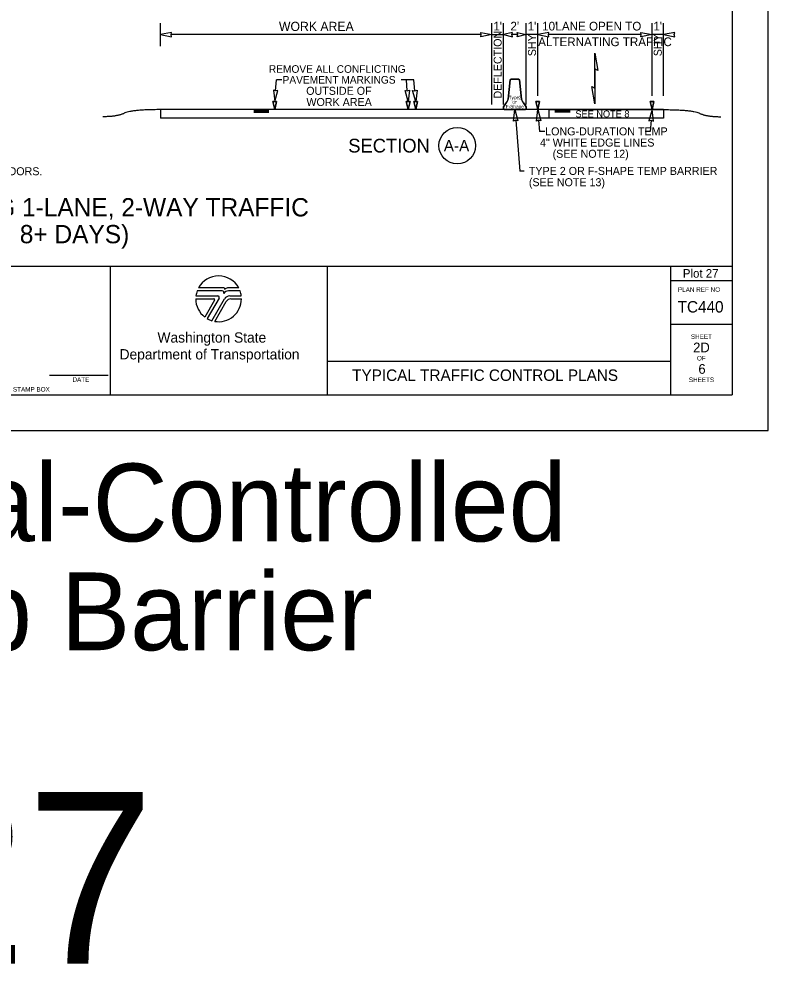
# Model space of a CAD drawing. Extents: x 99982 to 100176, y 99905 to 100011.
# Drawn here: x 100129.51 to 100136.06, y 99935.01 to 99943.29 of the extents above; entities that cross this region are included whole.
import ezdxf

# ---------------------------------------------------------------- set-up
doc = ezdxf.new("R2010")
doc.units = 0
for name, color, linetype in [('SH_DE_DetailHeading1Text', 7, 'Continuous'), ('SH_GI_GeneralNotesBodyText', 7, 'Continuous'), ('SH_GI_PlotLimits', 7, 'Continuous'), ('SH_GI_SheetBorder', 7, 'Continuous'), ('SH_GI_SheetLocationText', 7, 'Continuous'), ('SH_GI_SheetTextInCells', 7, 'Continuous'), ('SH_GI_TitleBlockText', 7, 'Continuous'), ('SH_GI_WSDOTLogo', 7, 'Continuous'), ('TR_WZ_BarrierDoubleFaceElev', 7, 'Continuous'), ('TR_WZ_WorkZoneDetails', 7, 'Continuous'), ('TR_WZ_WorkZoneTextCurrent', 7, 'Continuous')]:
    doc.layers.add(name, color=color, linetype=linetype)

msp = doc.modelspace()

# ---------------------------------------------------------------- linework, layer by layer
at = {"layer": 'SH_GI_PlotLimits'}
msp.add_lwpolyline([(100119.0625, 99939.6875), (100136.0625, 99939.6875), (100136.0625, 99950.6875), (100119.0625, 99950.6875)], close=True, dxfattribs=at)
at = {"layer": 'SH_GI_SheetBorder'}
for p, q in [((100135.75, 99950.375), (100135.75, 99940)), ((100120, 99941.1259), (100135.75, 99941.1259)), ((100130.3089, 99941.1259), (100130.3089, 99940)), ((100132.2055, 99941.1259), (100132.2055, 99940)), ((100135.2079, 99941.1259), (100135.2079, 99940)), ((100135.2079, 99941.0008), (100135.75, 99941.0008)), ((100135.2079, 99940.6176), (100135.75, 99940.6176)), ((100132.2055, 99940.2955), (100135.2079, 99940.2955)), ((100129.7797, 99940.1733), (100130.2914, 99940.1733)), ((100120, 99940), (100135.75, 99940))]:
    msp.add_line(p, q, dxfattribs=at)
at = {"layer": 'SH_GI_WSDOTLogo'}
for p, q in [((100131.303, 99940.9354), (100131.0815, 99940.9354)), ((100131.433, 99940.9354), (100131.3351, 99940.9354)), ((100131.0572, 99940.84), (100131.2148, 99940.84)), ((100131.059, 99940.8661), (100131.2496, 99940.8661)), ((100131.2894, 99940.9094), (100131.0697, 99940.9094)), ((100131.261, 99940.8464), (100131.1567, 99940.6672)), ((100131.1989, 99940.6487), (100131.3089, 99940.839)), ((100131.343, 99940.9094), (100131.3429, 99940.9094)), ((100131.4448, 99940.9094), (100131.343, 99940.9094)), ((100131.3558, 99940.8661), (100131.4555, 99940.8661)), ((100131.3655, 99940.8394), (100131.4572, 99940.8394)), ((100131.222, 99940.8277), (100131.1364, 99940.6807)), ((100131.2244, 99940.6428), (100131.3242, 99940.8156))]:
    msp.add_line(p, q, dxfattribs=at)
for centre, radius, start, end in [((100131.2572, 99940.84), 0.2, 28.47865, 151.53204), ((100131.303, 99940.9263), 0.00903, 329.87418, 90.00328), ((100131.3352, 99940.9066), 0.0287, 90.00721, 148.16763), ((100131.2572, 99940.84), 0.2, 179.99864, 232.84327), ((100131.2572, 99940.84), 0.2, 159.69598, 172.50569), ((100131.2149, 99940.8318), 0.0082, 329.74356, 90), ((100131.2572, 99940.84), 0.2, 260.54554, 359.80857), ((100131.2497, 99940.853), 0.0131, 329.76834, 90), ((100131.2894, 99940.8946), 0.0148, 327.8418, 89.99855), ((100131.3429, 99940.861), 0.0484, 89.99529, 147.82376), ((100131.3558, 99940.8119), 0.0542, 90, 149.99738), ((100131.3654, 99940.7918), 0.0476, 90, 150.05432), ((100131.2572, 99940.84), 0.2, 7.49431, 20.29406), ((100131.2572, 99940.84), 0.2, 239.79292, 253.0448)]:
    msp.add_arc(centre, radius, start, end, dxfattribs=at)
at = {"layer": 'TR_WZ_BarrierDoubleFaceElev'}
for p, q in [((100133.7885, 99942.586), (100133.8083, 99942.7548)), ((100133.8083, 99942.7548), (100133.7885, 99942.586)), ((100133.8083, 99942.7548), (100133.8145, 99942.761)), ((100133.8145, 99942.761), (100133.8083, 99942.7548)), ((100133.8145, 99942.761), (100133.8812, 99942.761)), ((100133.8812, 99942.761), (100133.8145, 99942.761)), ((100133.8812, 99942.761), (100133.8875, 99942.7548)), ((100133.8875, 99942.7548), (100133.8812, 99942.761)), ((100133.8875, 99942.7548), (100133.9073, 99942.586)), ((100133.9073, 99942.586), (100133.8875, 99942.7548)), ((100133.7479, 99942.5194), (100133.7729, 99942.5527)), ((100133.7729, 99942.5527), (100133.7479, 99942.5194)), ((100133.7479, 99942.5006), (100133.7479, 99942.5194)), ((100133.7479, 99942.5194), (100133.7479, 99942.5006)), ((100133.7541, 99942.4944), (100133.7479, 99942.5006)), ((100133.7479, 99942.5006), (100133.7541, 99942.4944)), ((100133.9416, 99942.4944), (100133.7541, 99942.4944)), ((100133.7541, 99942.4944), (100133.9416, 99942.4944)), ((100133.9229, 99942.5527), (100133.9479, 99942.5194)), ((100133.9479, 99942.5194), (100133.9229, 99942.5527)), ((100133.9479, 99942.5006), (100133.9416, 99942.4944)), ((100133.9416, 99942.4944), (100133.9479, 99942.5006)), ((100133.9479, 99942.5194), (100133.9479, 99942.5006)), ((100133.9479, 99942.5006), (100133.9479, 99942.5194))]:
    msp.add_line(p, q, dxfattribs=at)
for centre, start, end in [((100133.7071, 99942.6039), 322.1243, 347.64603), ((100133.7071, 99942.6039), 322.1243, 347.64603), ((100133.9887, 99942.6039), 192.35397, 217.8757), ((100133.9887, 99942.6039), 192.35397, 217.8757)]:
    msp.add_arc(centre, 0.0833, start, end, dxfattribs=at)
at = {"layer": 'TR_WZ_WorkZoneDetails'}
for p, q in [((100130.7479, 99943.0504), (100130.7479, 99943.2504)), ((100133.6479, 99942.5394), (100133.6479, 99943.2504)), ((100133.7479, 99942.5394), (100133.7479, 99943.2504)), ((100133.9479, 99942.5394), (100133.9479, 99943.2504)), ((100134.0479, 99942.6142), (100134.0479, 99943.2504)), ((100135.0479, 99942.6142), (100135.0479, 99943.2504)), ((100135.1479, 99942.6142), (100135.1479, 99943.2504)), ((100133.5542, 99943.1504), (100130.8416, 99943.1504)), ((100133.6479, 99943.1504), (100133.7479, 99943.1504)), ((100133.8729, 99943.1504), (100133.8229, 99943.1504)), ((100134.0479, 99943.1504), (100133.9479, 99943.1504)), ((100134.9542, 99943.1504), (100134.1416, 99943.1504)), ((100135.1479, 99943.1504), (100135.0479, 99943.1504)), ((100134.5479, 99942.8508), (100134.5479, 99942.682)), ((100134.5479, 99942.682), (100134.5479, 99942.8508)), ((100131.7553, 99942.6576), (100131.763, 99942.7552)), ((100131.8092, 99942.7552), (100131.763, 99942.7552)), ((100132.966, 99942.7552), (100132.8531, 99942.7552)), ((100132.9071, 99942.6576), (100132.8993, 99942.7552)), ((100132.9737, 99942.6576), (100132.966, 99942.7552)), ((100130.7479, 99942.4944), (100130.7479, 99942.4194)), ((100135.1479, 99942.4944), (100130.7479, 99942.4944)), ((100135.1479, 99942.4944), (100135.1479, 99942.4194)), ((100135.1479, 99942.4194), (100130.7479, 99942.4194)), ((100131.5649, 99942.4891), (100131.6979, 99942.4891)), ((100131.5649, 99942.4835), (100131.6979, 99942.4835)), ((100131.5649, 99942.4779), (100131.6979, 99942.4779)), ((100131.5649, 99942.4726), (100131.6979, 99942.4726)), ((100134.3309, 99942.4887), (100134.1979, 99942.4887)), ((100134.3309, 99942.4831), (100134.1979, 99942.4831)), ((100134.3309, 99942.4774), (100134.1979, 99942.4774)), ((100134.3309, 99942.4722), (100134.1979, 99942.4722)), ((100133.8553, 99942.4009), (100133.8906, 99941.9574)), ((100134.0553, 99942.4009), (100134.0631, 99942.3034)), ((100135.0404, 99942.4009), (100135.0327, 99942.3034)), ((100134.1092, 99942.3034), (100134.0631, 99942.3034)), ((100135.0327, 99942.3034), (100134.9865, 99942.3034)), ((100133.9306, 99941.9574), (100133.8906, 99941.9574))]:
    msp.add_line(p, q, dxfattribs=at)
for points in [[(100130.7479, 99943.1504), (100130.8461, 99943.1312), (100130.8416, 99943.1504), (100130.8461, 99943.1697)], [(100133.6479, 99943.1504), (100133.5496, 99943.1312), (100133.5542, 99943.1504), (100133.5496, 99943.1697)], [(100133.7479, 99943.1504), (100133.8265, 99943.1312), (100133.8229, 99943.1504), (100133.8265, 99943.1697)], [(100133.9479, 99943.1504), (100133.8693, 99943.1312), (100133.8729, 99943.1504), (100133.8693, 99943.1697)], [(100134.0479, 99943.1504), (100134.1462, 99943.1312), (100134.1416, 99943.1504), (100134.1462, 99943.1697)], [(100135.0479, 99943.1504), (100134.9496, 99943.1312), (100134.9542, 99943.1504), (100134.9496, 99943.1697)], [(100135.1479, 99943.1504), (100135.2462, 99943.1312), (100135.2416, 99943.1504), (100135.2462, 99943.1697)], [(100134.5479, 99942.9884), (100134.5749, 99942.8352), (100134.5479, 99942.8508)], [(100131.7478, 99942.5642), (100131.7748, 99942.6606), (100131.7552, 99942.6576), (100131.7363, 99942.6637)], [(100132.9145, 99942.5642), (100132.8875, 99942.6606), (100132.9071, 99942.6576), (100132.926, 99942.6637)], [(100132.9812, 99942.5642), (100132.9542, 99942.6606), (100132.9738, 99942.6576), (100132.9926, 99942.6637)], [(100134.5479, 99942.5444), (100134.5209, 99942.6976), (100134.5479, 99942.682)], [(100131.7479, 99942.4944), (100131.7312, 99942.5642), (100131.7645, 99942.5642)], [(100132.9145, 99942.4944), (100132.8978, 99942.5642), (100132.9312, 99942.5642)], [(100132.9812, 99942.4944), (100132.9645, 99942.5642), (100132.9978, 99942.5642)], [(100133.8479, 99942.4944), (100133.8748, 99942.3979), (100133.8553, 99942.4009), (100133.8364, 99942.3949)], [(100134.0479, 99942.4944), (100134.0312, 99942.5642), (100134.0645, 99942.5642)], [(100134.0479, 99942.4944), (100134.0748, 99942.3979), (100134.0553, 99942.4009), (100134.0364, 99942.3949)], [(100134.1479, 99942.4944), (100135.1479, 99942.4944), (100135.1479, 99942.4194), (100134.1479, 99942.4194)], [(100134.1479, 99942.4944), (100135.1479, 99942.4944), (100135.1479, 99942.4194), (100134.1479, 99942.4194)], [(100135.0479, 99942.4944), (100135.0209, 99942.3979), (100135.0405, 99942.4009), (100135.0593, 99942.3949)], [(100135.0479, 99942.4944), (100135.0312, 99942.5642), (100135.0645, 99942.5642)]]:
    msp.add_lwpolyline(points, close=True, dxfattribs=at)
for points in [[(100131.7645, 99942.5642), (100131.7312, 99942.5642), (100131.7479, 99942.4944), (100131.7645, 99942.5642)], [(100132.9312, 99942.5642), (100132.8978, 99942.5642), (100132.9145, 99942.4944), (100132.9312, 99942.5642)], [(100132.9978, 99942.5642), (100132.9645, 99942.5642), (100132.9812, 99942.4944), (100132.9978, 99942.5642)], [(100134.0645, 99942.5642), (100134.0312, 99942.5642), (100134.0479, 99942.4944), (100134.0645, 99942.5642)], [(100135.0645, 99942.5642), (100135.0312, 99942.5642), (100135.0479, 99942.4944), (100135.0645, 99942.5642)]]:
    msp.add_lwpolyline(points, dxfattribs=at)
msp.add_circle((100133.3444, 99942.1794), 0.16, dxfattribs=at)
for points in [[(100130.7479, 99942.4944), (100130.4967, 99942.4944), (100130.3712, 99942.4322), (100130.2457, 99942.4322)], [(100135.1479, 99942.4944), (100135.399, 99942.4945), (100135.5245, 99942.4324), (100135.65, 99942.4325)]]:
    msp.add_open_spline(points, degree=2, dxfattribs=at)

# ---------------------------------------------------------------- texts
at = {"layer": 'SH_DE_DetailHeading1Text'}
for s, p in [('ADVANCED TEMPORARY SIGNAL-CONTROLLED ALTERNATING 1-LANE, 2-WAY TRAFFIC', (100122.9401, 99941.5606)), ('25 WZSL + TEMP BARRIER (35 MPH HIGHWAYS, 8+ DAYS)', (100124.5313, 99941.3259))]:
    msp.add_text(s, height=0.16, rotation=360, dxfattribs=at).set_placement(p)
at = {"layer": 'SH_GI_GeneralNotesBodyText'}
msp.add_text('ROADWAY WIDTH RESTRICTIONS. 30 DAY NOTICE REQUIRED ON MAJOR FREIGHT CORRIDORS.', height=0.07, rotation=360, dxfattribs=at).set_placement((100125.3222, 99941.9206))
at = {"layer": 'SH_GI_SheetBorder'}
msp.add_text('PLAN REF NO', height=0.040032, dxfattribs=at).set_placement((100135.2747, 99940.9008))
at = {"layer": 'SH_GI_SheetLocationText'}
for s, height, p in [('Plot 27', 0.075, (100135.3171, 99941.025)), (' Temp Signal-Controlled', 0.68, (100124.4951, 99938.7191)), ('Alt Traffic w/ Temp Barrier', 0.68, (100122.0459, 99937.7671)), ('Plot 27', 1.5, (100124.4483, 99935.0267))]:
    msp.add_text(s, height=height, dxfattribs=at).set_placement(p)
at = {"layer": 'SH_GI_SheetTextInCells'}
for s, height, p in [('Washington State', 0.090072, (100130.7229, 99940.4571)), ('SHEET', 0.04003, (100135.3877, 99940.4896)), ('Department of Transportation', 0.090072, (100130.3916, 99940.3101)), ('OF', 0.04003, (100135.4406, 99940.3008)), ('DATE', 0.04003, (100129.9794, 99940.1141)), ('SHEETS', 0.04003, (100135.3698, 99940.112)), ('P.E. STAMP BOX', 0.040032, (100129.339, 99940.0286))]:
    msp.add_text(s, height=height, dxfattribs=at).set_placement(p)
at = {"layer": 'SH_GI_TitleBlockText'}
for s, height, p in [('TC440', 0.1, (100135.2718, 99940.72)), ('2D', 0.085, (100135.4076, 99940.3723)), ('6', 0.085, (100135.4534, 99940.1843)), ('TYPICAL TRAFFIC CONTROL PLANS', 0.1, (100132.4251, 99940.1224))]:
    msp.add_text(s, height=height, dxfattribs=at).set_placement(p)
at = {"layer": 'TR_WZ_BarrierDoubleFaceElev'}
for s, p in [('Type', (100133.7937, 99942.5853)), ('2', (100133.8828, 99942.5853)), ('F-Shape', (100133.7684, 99942.506)), ('or', (100133.8264, 99942.5456))]:
    msp.add_text(s, height=0.03, dxfattribs=at).set_placement(p)
at = {"layer": 'TR_WZ_WorkZoneDetails'}
for s, height, p in [('WORK AREA', 0.08, (100131.785, 99943.1824)), ("1'", 0.076, (100133.6599, 99943.1864)), ("2'", 0.076, (100133.8095, 99943.1864)), ("1'", 0.076, (100133.9599, 99943.1864)), ("10'", 0.076, (100134.0867, 99943.1864)), (' LANE OPEN TO', 0.076, (100134.1748, 99943.1864)), ("1'", 0.076, (100135.0595, 99943.1864)), ('ALTERNATING TRAFFIC', 0.076, (100134.0522, 99943.0496))]:
    msp.add_text(s, height=height, dxfattribs=at).set_placement(p)
for s, height, rotation, p in [('DEFLECTION', 0.07, 90, (100133.7329, 99942.591)), ('SHY', 0.07, 90, (100134.0329, 99942.9617)), ('SHY', 0.07, 90, (100135.1329, 99942.9617)), ('SECTION', 0.12, 360, (100132.3913, 99942.1194)), ('A-A', 0.1, 360, (100133.2265, 99942.1294))]:
    msp.add_text(s, height=height, rotation=rotation, dxfattribs=at).set_placement(p)
at = {"layer": 'TR_WZ_WorkZoneTextCurrent'}
for s, height, p in [('REMOVE ALL CONFLICTING', 0.0665, (100131.6969, 99942.8164)), ('PAVEMENT MARKINGS', 0.0665, (100131.8168, 99942.7219)), ('OUTSIDE OF', 0.07, (100132.0233, 99942.6239)), ('WORK AREA', 0.07, (100132.0253, 99942.5259)), ('SEE NOTE 8', 0.06, (100134.3778, 99942.4269)), ('LONG-DURATION TEMP', 0.07, (100134.1132, 99942.2694)), ('4" WHITE EDGE LINES', 0.07, (100134.068, 99942.1714)), ('(SEE NOTE 12)', 0.07, (100134.1784, 99942.0734)), ('TYPE 2 OR F-SHAPE TEMP BARRIER', 0.07, (100133.9706, 99941.9234)), ('(SEE NOTE 13)', 0.07, (100133.9706, 99941.8246))]:
    msp.add_text(s, height=height, dxfattribs=at).set_placement(p)

doc.saveas('drawing.dxf')
